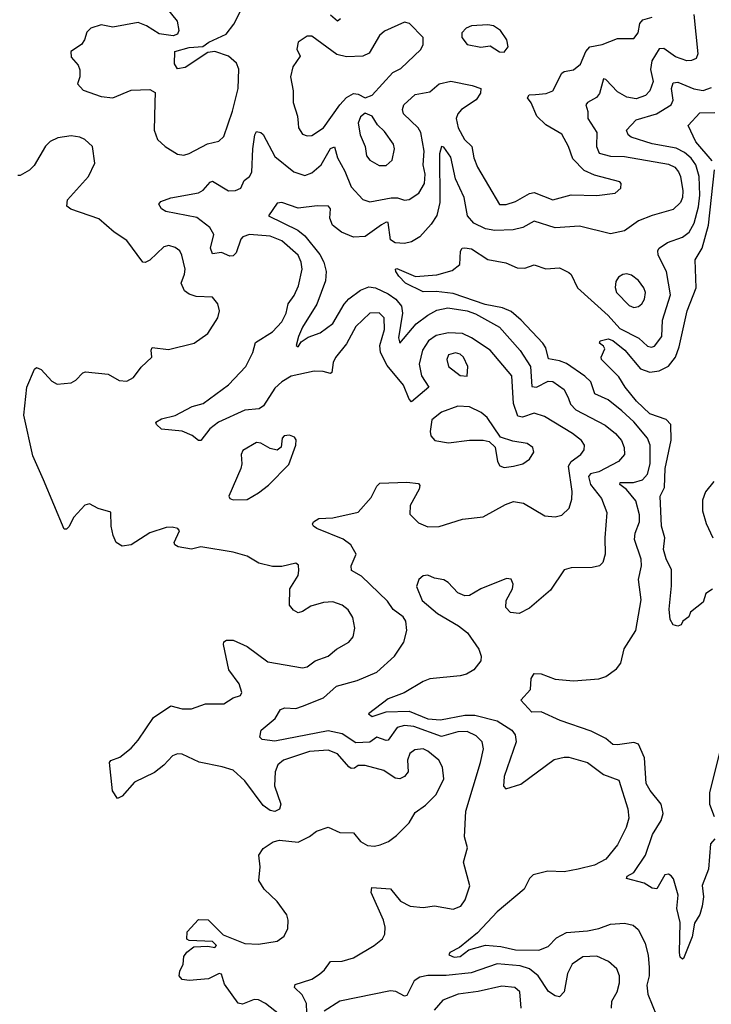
# Model space of a CAD drawing. Extents: x 1603745 to 1745082, y 385868 to 533966.
# Tile 598 of 646: x 1651593 to 1654580, y 502092 to 506342. Entities that reach past the tile are written whole.
import ezdxf

# ---------------------------------------------------------------- set-up
doc = ezdxf.new("R2010")
doc.units = 0

msp = doc.modelspace()

# ---------------------------------------------------------------- linework, layer by layer
at = {"layer": '0CON20XD'}
for points in [[(1652205, 506418.6), (1652272.5, 506335), (1652280.8, 506295), (1652275, 506280), (1652255, 506272.5), (1652195, 506280.6), (1652140.8, 506315), (1652105, 506330), (1651995, 506309.2), (1651945, 506319.2), (1651900, 506305), (1651882.5, 506287.5), (1651873.3, 506255), (1651860, 506235), (1651813.3, 506205), (1651815, 506180), (1651846.1, 506146.1), (1651853.3, 506125), (1651853.3, 506095), (1651842.5, 506065), (1651867.7, 506037.7), (1651945, 506010), (1651995, 506004.4), (1652075, 506038.1), (1652155, 506040.8), (1652177.7, 506027.7), (1652176.8, 505983.2), (1652174.2, 505865), (1652188, 505825), (1652221.2, 505795), (1652275, 505761.2), (1652302.3, 505757.7)], [(1652302.3, 505757.7), (1652325, 505764.2), (1652404.6, 505805.4), (1652452.6, 505817.4), (1652475, 505838), (1652512.2, 505947.8), (1652535.9, 506045), (1652539.1, 506129.1), (1652529.2, 506155), (1652494, 506185), (1652435, 506204.2), (1652405, 506200), (1652307.5, 506135), (1652275, 506130), (1652261.7, 506151.7), (1652263.3, 506205), (1652325, 506222.5), (1652383.9, 506226.1), (1652410, 506245), (1652485, 506279.2), (1652517.4, 506322.6), (1652544.7, 506375.3)], [(1652835, 505840.6), (1652855, 505842.2), (1652905.4, 505875), (1652975.3, 505975), (1653005, 506006.2), (1653035, 506023.3), (1653055, 506020.5), (1653085, 506004.3), (1653115, 506015.6), (1653205, 506113.3), (1653238.6, 506131.4), (1653325, 506212.9), (1653335.4, 506235), (1653335.5, 506265), (1653276.2, 506326.2), (1653255, 506330.6), (1653168.1, 506291.9), (1653146.8, 506273.2), (1653101.9, 506198.1), (1653074.8, 506185.2), (1653005, 506181.1), (1652962.1, 506192.1), (1652855, 506271.1), (1652835, 506270.5), (1652795.7, 506245), (1652789.4, 506215), (1652803.8, 506185), (1652772.2, 506137.8), (1652762.5, 506095), (1652774.4, 506035), (1652774.5, 505985), (1652793.3, 505925), (1652795.6, 505895), (1652797.1, 505875), (1652815, 505848), (1652835, 505840.6)], [(1652978.2, 506345), (1652965, 506335.6), (1652935, 506362.1)], [(1653820.6, 506019.4), (1653866.6, 506023.4), (1653895.6, 506035), (1653935, 506110.8), (1653945, 506118.9), (1653984.5, 506125.5), (1654015, 506150), (1654038.2, 506205), (1654055.2, 506224.8), (1654109.2, 506235), (1654175, 506261.2), (1654245, 506260.6), (1654264.4, 506285), (1654270.9, 506325), (1654285, 506341.5), (1654325, 506352.9)], [(1654505.2, 506364.8), (1654522.5, 506195), (1654514.2, 506175), (1654495, 506165.5), (1654475, 506164.6), (1654425, 506181.3), (1654375, 506217.2), (1654355, 506215.9), (1654323.4, 506165), (1654317.6, 506127.6), (1654329.5, 506075), (1654314.7, 506035), (1654296.4, 506015), (1654255, 506000.6), (1654215, 506008), (1654175, 506030.3), (1654125, 506083.5), (1654115, 506086.5), (1654097.3, 506022.7), (1654083.5, 506006.5), (1654044.8, 505985.2), (1654037.5, 505975), (1654046.5, 505945), (1654047.3, 505915), (1654086.1, 505855), (1654084.1, 505795), (1654095.2, 505765.2), (1654145, 505752.8), (1654205, 505751), (1654395, 505719), (1654422.3, 505705), (1654438.2, 505685), (1654447.5, 505665), (1654456.5, 505603.5), (1654455.8, 505575), (1654446.9, 505553.1), (1654415, 505522.7), (1654325, 505496.7)], [(1653685, 506201.4), (1653702.9, 506225), (1653696.9, 506255), (1653669.5, 506295), (1653640, 506315), (1653615, 506320.3), (1653544.7, 506315.3), (1653521.9, 506305), (1653503.1, 506285), (1653502.2, 506265), (1653525, 506234.4), (1653585, 506223.8), (1653625, 506229.4), (1653665, 506203.1), (1653685, 506201.4)], [(1652834.7, 502014.7), (1652832.1, 502095), (1652812.7, 502132.7), (1652779.4, 502165), (1652782.6, 502177.4), (1652815, 502187.2), (1652855, 502200.4), (1652888.4, 502221.6), (1652909.8, 502240.2), (1652935, 502276.9), (1652985, 502278.5), (1653035, 502292.7), (1653124.2, 502345), (1653159.4, 502375), (1653169.5, 502395), (1653171.8, 502425), (1653164.6, 502455), (1653111.1, 502575), (1653114.3, 502595.7), (1653195, 502590), (1653237.3, 502537.3), (1653280, 502515), (1653335, 502510), (1653385, 502516.9), (1653465, 502502), (1653498.8, 502515), (1653516.8, 502543.2), (1653536.4, 502603.6), (1653510, 502705), (1653526.6, 502766.6), (1653514.6, 502815), (1653519.7, 502925), (1653583.4, 503135), (1653596.2, 503195), (1653590.9, 503225), (1653565, 503250.4), (1653525, 503269.7), (1653485, 503267.6), (1653415, 503248.4), (1653295, 503291.6), (1653255, 503295.9), (1653223.3, 503286.7), (1653185, 503232.5), (1653175, 503230.3), (1653135, 503244.7), (1653105, 503222.8), (1653045, 503220), (1652985, 503258.8), (1652925, 503272.7), (1652695, 503228), (1652640, 503235), (1652630, 503245), (1652635.6, 503275), (1652695.7, 503325), (1652718.8, 503365), (1652738.5, 503371.5), (1652785, 503369.3), (1652815, 503378.2), (1652905, 503415.3), (1652961.4, 503465), (1653050.6, 503489.4), (1653134.7, 503525.3), (1653211.9, 503595), (1653251.4, 503655), (1653264.4, 503705), (1653260, 503745), (1653248.6, 503765), (1653205.9, 503795.9), (1653181.6, 503831.6), (1653069.4, 503939.4), (1653026.2, 503965), (1653024.3, 503985), (1653045.5, 504035), (1653022.7, 504075), (1652989.7, 504099.7), (1652875.8, 504145), (1652862, 504155), (1652858, 504165), (1652862, 504175), (1652885, 504189.5), (1652945, 504191.5), (1653055, 504215.7), (1653110.5, 504279.5), (1653135, 504328.8), (1653148.3, 504341.7), (1653265, 504345.6), (1653315, 504340), (1653321.7, 504331.7), (1653318.1, 504315), (1653279.5, 504245), (1653277.8, 504207.8), (1653315, 504170), (1653355, 504153.3), (1653405, 504153.6), (1653505, 504185.5), (1653595, 504195.8), (1653690.5, 504249.5), (1653725, 504262.7), (1653768.8, 504255), (1653860.6, 504200.6), (1653905, 504195.5), (1653935, 504202.5), (1653966.4, 504233.6), (1653977.9, 504272.1), (1653979, 504305), (1653962.6, 504415), (1653975, 504435.3), (1654016.9, 504465), (1654031.1, 504485), (1654032.5, 504505), (1654020, 504525), (1653981.1, 504555), (1653859.2, 504629.2), (1653815, 504643.9), (1653765, 504626.9), (1653745, 504631.1), (1653726, 504685), (1653719.1, 504805), (1653625.5, 504915.5), (1653545, 504969.2), (1653505, 504987.8), (1653445, 504990.2), (1653391.4, 504978.6), (1653358.7, 504955), (1653332, 504915), (1653318.2, 504855), (1653328.9, 504805), (1653360.6, 504755), (1653285, 504692.5), (1653275, 504704), (1653250.6, 504765), (1653179.6, 504849.6), (1653150.8, 504905), (1653148.4, 504935), (1653168.3, 505005), (1653166.9, 505055), (1653145, 505077.1), (1653105, 505075.4), (1653045, 505018.2), (1653005, 504943.1), (1652956.6, 504883.4), (1652947.3, 504862.7), (1652941.3, 504818.7), (1652935, 504814.4), (1652903.6, 504823.6), (1652865.3, 504824.7), (1652765, 504802.5), (1652725, 504778.8), (1652695, 504751.1), (1652646.4, 504675), (1652627.1, 504662.9), (1652565, 504657), (1652451.2, 504605), (1652414.2, 504575.8), (1652375, 504525.8), (1652365, 504525.7), (1652337.4, 504547.4), (1652295, 504565.9), (1652205, 504573.8), (1652183.3, 504595), (1652181.2, 504605), (1652205, 504619.4), (1652265, 504632.9), (1652337.2, 504672.8), (1652385, 504685.4), (1652495, 504765.4), (1652570.3, 504845), (1652599.1, 504905), (1652611.7, 504948.3), (1652685, 504993.9), (1652725, 505038.2), (1652744.1, 505075), (1652752.7, 505115), (1652778.6, 505151.4), (1652797.2, 505192.8), (1652812.6, 505265), (1652808.9, 505295), (1652795.3, 505325), (1652725, 505387.8), (1652675, 505406.8), (1652585, 505414), (1652556.9, 505405), (1652547.7, 505395), (1652527.5, 505335), (1652515, 505322.2), (1652501.1, 505321.1), (1652465, 505336.9), (1652425, 505331.9), (1652416.7, 505355), (1652431.4, 505415), (1652414.6, 505445), (1652358, 505488), (1652224.3, 505514.3), (1652205.6, 505525), (1652194, 505545), (1652202.9, 505557.1), (1652245, 505573.6), (1652365, 505594.7), (1652385, 505606.1), (1652415, 505640.9), (1652425, 505644.5), (1652495, 505603.8), (1652525, 505604.5), (1652547.5, 505615), (1652562.2, 505647.8), (1652585.3, 505664.7), (1652596.2, 505683.8), (1652600.2, 505785), (1652607.8, 505845), (1652615, 505859.2), (1652635, 505855.7), (1652645, 505845.8), (1652695, 505751.3), (1652777.5, 505685), (1652825, 505669.5), (1652855, 505680.9), (1652894.8, 505715.2), (1652935, 505786.2), (1652953.1, 505793.1), (1652964.8, 505745), (1652997.4, 505687.4), (1653025, 505621.1), (1653075.3, 505565.3), (1653105, 505555.4), (1653196.8, 505573.2), (1653225, 505573.1), (1653255, 505562.7), (1653275, 505565.5), (1653317, 505593), (1653340.8, 505635), (1653344, 505675), (1653335.9, 505715), (1653339.6, 505775), (1653325.2, 505855), (1653313.3, 505875), (1653250.7, 505935), (1653246.2, 505955), (1653251.5, 505975), (1653301.1, 506018.9), (1653365, 506030), (1653404.3, 506065), (1653455, 506075.9), (1653547.6, 506057.6), (1653584.3, 506044.3), (1653583.1, 506025), (1653565, 505995.8), (1653501.2, 505955), (1653484.7, 505935), (1653478.7, 505915), (1653487.1, 505875), (1653514.7, 505825), (1653545.2, 505795.2), (1653554.7, 505745), (1653570.4, 505705), (1653664.6, 505544.6), (1653694.6, 505544.6), (1653735, 505556.7), (1653795, 505592.2), (1653815, 505596.7), (1653895, 505564.6), (1653975, 505586.1), (1654085, 505583.4), (1654165, 505592.7), (1654190, 505615), (1654190.8, 505635), (1654185, 505642), (1654075, 505670.4), (1654031.6, 505691.6), (1653981.6, 505741.6), (1653962.7, 505795), (1653935, 505848.1), (1653865, 505888), (1653826.8, 505925), (1653802.5, 505982.5), (1653786.7, 506005), (1653792.7, 506017.3), (1653820.6, 506019.4)], [(1654595, 502806.2), (1654575.9, 502784.1), (1654567.5, 502675), (1654540.9, 502605), (1654545.9, 502555), (1654540.8, 502515), (1654530, 502480), (1654507.9, 502442.1), (1654497, 502383), (1654460.5, 502289.5), (1654455, 502286.2), (1654446.2, 502295), (1654442.7, 502315), (1654445.5, 502445), (1654431.5, 502505), (1654437, 502563), (1654416.1, 502633.9), (1654406.9, 502646.9), (1654395, 502654.2), (1654380, 502650), (1654345, 502590), (1654325, 502592.5), (1654290, 502615), (1654213.3, 502635), (1654216.7, 502645), (1654245, 502661.2), (1654295.4, 502735), (1654326.7, 502825), (1654363.9, 502885), (1654372, 502915), (1654363.9, 502955), (1654315.4, 503015), (1654298.6, 503045), (1654291.7, 503155), (1654265, 503214.4), (1654245, 503222.3), (1654175, 503211.6), (1654155, 503213.8), (1654125, 503239.3), (1654060.7, 503270.7), (1653926.7, 503316.7), (1653845, 503354), (1653805, 503352.5), (1653757.5, 503405), (1653799.1, 503450.9), (1653801.3, 503498.7), (1653815, 503520), (1653845, 503518.6), (1653905, 503495.6), (1653985, 503487.9), (1654095, 503496.5), (1654125, 503506.7), (1654170.8, 503539.2), (1654188.8, 503565), (1654203.8, 503626.2), (1654254, 503705), (1654277.7, 503837.7), (1654265.5, 503925), (1654277.9, 503985), (1654277.2, 504012.8), (1654248.7, 504098.7), (1654250.8, 504125), (1654269.4, 504175), (1654270, 504205), (1654253.4, 504265), (1654213.7, 504313.7), (1654185.7, 504335), (1654185.8, 504344.2), (1654244.2, 504344.3), (1654283.6, 504355), (1654305, 504380.5), (1654315.6, 504425), (1654316.7, 504505), (1654304.1, 504535), (1654245, 504605.9), (1654193.8, 504653.8), (1654135, 504700.7), (1654076.4, 504726.4), (1654059.3, 504779.3), (1654033.8, 504803.8), (1653955, 504857.5), (1653925, 504869.8), (1653877.4, 504877.4), (1653864.8, 504924.8), (1653852.8, 504945), (1653758.9, 505045), (1653715, 505081.7), (1653677.7, 505097.7), (1653603.2, 505113.2), (1653465, 505160.4), (1653391, 505169), (1653335, 505166.7), (1653258.6, 505205), (1653230, 505235), (1653218, 505255), (1653216.2, 505265), (1653222.2, 505267.8), (1653303.1, 505233.1), (1653395, 505240.8), (1653461.4, 505258.6), (1653493.5, 505285), (1653496.9, 505343.1), (1653504.5, 505355.5), (1653515, 505357.8), (1653545, 505353.1), (1653615, 505307.1), (1653692, 505292), (1653741.5, 505271.5), (1653775, 505268.7), (1653815, 505283.5), (1653865, 505266.5), (1653925, 505270.9), (1653965, 505251.1), (1653975, 505242), (1654002.1, 505185), (1654135.1, 505065.1), (1654185, 505009.4), (1654267.5, 504967.5), (1654305, 504933.2), (1654321.2, 504928.8), (1654335, 504932.7), (1654365.9, 504974.1), (1654368.9, 505045), (1654404, 505154), (1654386.2, 505255), (1654350.7, 505325), (1654348.8, 505345), (1654355, 505355.5), (1654390.5, 505379.5), (1654456.1, 505403.9), (1654484.7, 505425), (1654506, 505464), (1654525, 505534.2), (1654531, 505585), (1654527.2, 505665), (1654513, 505715), (1654493.7, 505743.7), (1654465, 505768.5), (1654427.7, 505787.7), (1654325, 505806), (1654234.3, 505835), (1654221.1, 505845), (1654214.5, 505865), (1654255, 505909.5), (1654343.8, 505935), (1654406.2, 505973.8), (1654414.8, 505995), (1654408.1, 506045), (1654415, 506070), (1654435, 506072), (1654505, 506043.8), (1654545, 506035.9), (1654580.4, 506049.6)], [(1653175, 505712.2), (1653201.1, 505735), (1653211.1, 505785), (1653206.9, 505805), (1653168.8, 505858.8), (1653137.9, 505887.9), (1653115.8, 505925.8), (1653085, 505938.6), (1653065, 505922.9), (1653055.4, 505895), (1653063.8, 505845), (1653084.4, 505795), (1653091.1, 505755), (1653105, 505735.7), (1653145, 505712.5), (1653175, 505712.2)], [(1654583.1, 505733.1), (1654512.7, 505815), (1654480.6, 505885), (1654529.9, 505940.1), (1654595, 505941.2)], [(1652648.7, 502588.7), (1652625.8, 502625.8), (1652630.8, 502685), (1652626, 502735), (1652644, 502765), (1652687, 502793), (1652715, 502800.6), (1652795, 502791.5), (1652845, 502815.6), (1652875, 502839.4), (1652925, 502855.7), (1652975, 502833.1), (1653035, 502832.5), (1653064.2, 502794.2), (1653095, 502777.7), (1653125, 502773.8), (1653150.5, 502779.5), (1653185.3, 502794.7), (1653220.2, 502819.8), (1653274.5, 502875.5), (1653300.3, 502919.7), (1653345, 502952), (1653392.3, 502997.7), (1653424.6, 503065), (1653419.1, 503115), (1653403.3, 503145), (1653356.4, 503185), (1653336, 503195), (1653300.1, 503189.9), (1653278.5, 503175), (1653267.2, 503145), (1653270.9, 503095), (1653255, 503074.6), (1653235, 503064.5), (1653215, 503068.5), (1653165, 503100.4), (1653085, 503123.2), (1653055, 503123.2), (1653038.4, 503111.6), (1653025, 503110), (1653015, 503117.3), (1652965, 503172.7), (1652925, 503188.8), (1652845, 503183.2), (1652732.9, 503145), (1652708.5, 503125), (1652696.2, 503095), (1652694.1, 503035), (1652720.8, 502955), (1652715.6, 502934.4), (1652695, 502924.2), (1652675, 502928.6), (1652645, 502950), (1652565, 503057.1), (1652515, 503102), (1652467.5, 503117.5), (1652367.5, 503137.5), (1652295, 503170.8), (1652275, 503173.6), (1652253.3, 503165), (1652215.7, 503124.3), (1652175, 503093.1), (1652088.8, 503051.2), (1652035, 502990), (1652015, 502980), (1651993.6, 503013.6), (1651981.2, 503135), (1651986.4, 503143.6), (1652025, 503158.8), (1652075, 503197.5), (1652105, 503232.5), (1652170.2, 503329.8), (1652245, 503380), (1652295, 503366.9), (1652335, 503367.1), (1652395, 503389.2), (1652475, 503389.2), (1652515, 503414), (1652546, 503425), (1652551.7, 503438.3), (1652540.6, 503475), (1652495.8, 503535), (1652472.9, 503645), (1652475, 503656.7), (1652485.8, 503664.2), (1652515, 503662.9), (1652575, 503635.6), (1652665, 503570), (1652815, 503544.4), (1652835, 503549.2), (1652868.8, 503575), (1652925.3, 503594.7), (1652960.8, 503625), (1653014.3, 503655), (1653032.6, 503677.4), (1653041.1, 503715), (1653031.4, 503761.4), (1653011.9, 503795), (1652985.3, 503815.3), (1652945, 503828.4), (1652905, 503825.9), (1652850.1, 503809.9), (1652815, 503786.9), (1652795, 503781.9), (1652775, 503792.9), (1652758.9, 503815), (1652760, 503885), (1652795, 503943.3), (1652799.2, 503965), (1652797.1, 503987.1), (1652785.7, 503995.7), (1652725, 503981.9), (1652685, 503981.9), (1652625.4, 503995.4), (1652575, 504026.7), (1652515, 504042.9), (1652375, 504067.1), (1652335, 504056.2), (1652276.7, 504066.7), (1652262.5, 504075), (1652260, 504085), (1652282.5, 504135), (1652276.1, 504146.1), (1652251.7, 504151.7), (1652225, 504150), (1652155, 504127.5), (1652075, 504075.8), (1652035, 504070), (1652008.8, 504085), (1651996, 504115), (1651988, 504155), (1651986.1, 504216.1), (1651932.3, 504232.3), (1651895, 504252.5), (1651873.6, 504246.4), (1651826.7, 504195), (1651805, 504153.3), (1651795, 504142.5), (1651785, 504142.5), (1651695.8, 504355.8), (1651649.5, 504459.5), (1651611.2, 504635), (1651623.9, 504756.1), (1651657, 504833), (1651665, 504840), (1651685, 504832.5), (1651731.7, 504781.7), (1651755, 504768), (1651815, 504774), (1651835, 504786.2), (1651865, 504818), (1651877.7, 504822.3), (1651975, 504812.5), (1652022.5, 504785), (1652055, 504781.5), (1652085, 504798.1), (1652117.5, 504842.5), (1652163.3, 504885), (1652160, 504915), (1652165, 504926.7), (1652235, 504918.6), (1652346.7, 504945), (1652405, 504986.7), (1652448, 505055), (1652455.9, 505085.9), (1652448, 505115), (1652425, 505144.2), (1652355, 505146.4), (1652325, 505157.3), (1652305, 505172.2), (1652290, 505205), (1652304.2, 505244.2), (1652307.9, 505265), (1652293.5, 505325), (1652283.8, 505343.8), (1652265, 505358.6), (1652237.4, 505367.4), (1652215, 505361.5), (1652155, 505303.8), (1652135, 505293.6), (1652125, 505295.6), (1652055, 505389.4), (1652000.8, 505425), (1651935, 505482.5), (1651814.2, 505524.2), (1651796.4, 505536.4), (1651800, 505565), (1651890, 505665), (1651917.9, 505722.1), (1651907.1, 505795), (1651873.8, 505825), (1651852.5, 505835), (1651815, 505840), (1651757.7, 505832.3), (1651724.2, 505815.8), (1651704.2, 505795.8), (1651655, 505712.5), (1651635, 505692.5), (1651595, 505670), (1651585, 505670)], [(1654325, 505496.7), (1654265.8, 505474.2), (1654205, 505430), (1654145, 505418.1), (1654011.2, 505451.2), (1653905, 505443.2), (1653815, 505472.5), (1653765.3, 505444.7), (1653724.7, 505435.3), (1653645, 505432.6), (1653605, 505438.9), (1653555, 505464.1), (1653526.7, 505495), (1653512.3, 505575), (1653475.7, 505655), (1653455, 505748.6), (1653425, 505791.4), (1653415, 505794), (1653406.7, 505763.3), (1653407.7, 505552.3), (1653395, 505497.1), (1653370.4, 505459.6), (1653321.4, 505405), (1653285, 505383.1), (1653255, 505375.6), (1653215, 505378.1), (1653195, 505392), (1653185, 505465.8), (1653175, 505467.5), (1653155, 505456.6), (1653085, 505406.1), (1653035, 505402.9), (1652982.2, 505425), (1652943.9, 505455), (1652932.2, 505485), (1652935.3, 505525.3), (1652926.4, 505536.4), (1652878.2, 505538.2), (1652795, 505528.6), (1652725, 505552.5), (1652705, 505550), (1652668, 505495), (1652793.8, 505433.8), (1652825, 505409.5), (1652888.6, 505328.6), (1652906.9, 505295), (1652917.1, 505255), (1652913.3, 505215), (1652876.1, 505113.9), (1652814.7, 505015), (1652796.7, 504975), (1652787.5, 504935), (1652795, 504930), (1652808.1, 504951.9), (1652838.2, 504971.8), (1652890.1, 504989.9), (1652945, 505030.5), (1652995, 505114.7), (1653015, 505137), (1653065, 505173.8), (1653101.2, 505188.8), (1653130, 505185), (1653185, 505158), (1653217.2, 505135), (1653241.7, 505105), (1653246.2, 505075), (1653228.4, 504968.4), (1653235, 504945.8), (1653305, 505028.7), (1653355, 505066.8), (1653395, 505087.6), (1653442.4, 505097.6), (1653525, 505085.9), (1653561.9, 505071.8), (1653665, 505014.7), (1653755, 504914.6), (1653798.7, 504845), (1653805, 504758.2), (1653825, 504755.7), (1653875, 504782.1), (1653895, 504780.8), (1653944.6, 504745), (1653962.7, 504707.3), (1653971.8, 504681.8), (1653995, 504658.4), (1654121.2, 504591.2), (1654166.1, 504556.1), (1654191.6, 504525), (1654203.3, 504495), (1654204.5, 504465), (1654179.5, 504435), (1654095, 504390.2), (1654058.6, 504381.4), (1654049.6, 504370.4), (1654058, 504335), (1654106.2, 504275), (1654128.2, 504215), (1654119.6, 504105), (1654121.4, 504035), (1654111.7, 503998.3), (1654097.5, 503985), (1654065, 503978), (1653975, 503975.6), (1653945, 503967.5), (1653885, 503880), (1653795, 503802), (1653750.9, 503779.1), (1653712.8, 503782.8), (1653692.5, 503805), (1653694.4, 503835), (1653722, 503885), (1653723.8, 503905), (1653715, 503926.7), (1653695, 503930), (1653585, 503885.6), (1653535, 503855.7), (1653515, 503854.4), (1653485, 503868.1), (1653443.2, 503913.2), (1653425, 503924.2), (1653385, 503930.8), (1653355, 503944), (1653335, 503941.2), (1653316.7, 503925), (1653306.7, 503895), (1653330.9, 503835), (1653398.1, 503778.1), (1653488.2, 503725), (1653527.5, 503695), (1653575.4, 503625), (1653585.5, 503595), (1653584.3, 503575), (1653554.3, 503535), (1653522.7, 503517.3), (1653495, 503509.2), (1653365, 503497.3), (1653335, 503485.4), (1653253.6, 503436.4), (1653185, 503410.6), (1653100, 503345), (1653115, 503334.6), (1653175.7, 503354.3), (1653275, 503357.6), (1653355, 503324.1), (1653410.9, 503319.1), (1653515, 503340.4), (1653559.4, 503339.4), (1653655, 503315.9), (1653718.2, 503275), (1653732.4, 503255), (1653737.5, 503225), (1653684.7, 503075), (1653683.2, 503033.2), (1653692.5, 503022.5), (1653757.8, 503042.2), (1653901.5, 503148.5), (1653945, 503158.5), (1653965, 503158.5), (1654045, 503135.4), (1654115, 503083.3), (1654180, 503060), (1654220, 502935), (1654223.8, 502895), (1654212.7, 502855), (1654175, 502780), (1654125, 502718), (1654075, 502692.8), (1654005.5, 502675.5), (1653945, 502663.2), (1653874.1, 502665.9), (1653810, 502650), (1653794.5, 502635.5), (1653771.2, 502588.8), (1653655, 502490.8), (1653570, 502400), (1653492.5, 502337.5), (1653451.2, 502315), (1653446.7, 502305), (1653470, 502295), (1653495, 502297.8), (1653532.6, 502327.4), (1653605, 502347.2), (1653671.4, 502341.4), (1653735, 502327.4), (1653835, 502325.4), (1653875, 502341.5), (1653911.7, 502378.3), (1653955, 502401.6), (1654045, 502409.3), (1654095, 502418.9), (1654145, 502438.2), (1654205, 502442.5), (1654242.9, 502432.9), (1654264.7, 502414.7), (1654294.7, 502355), (1654306.9, 502303.1), (1654312.2, 502252.2), (1654311.8, 502215), (1654302.3, 502175), (1654306.1, 502135), (1654343.8, 502043.8)], [(1654585, 503884), (1654556.7, 503865), (1654545, 503827.5), (1654490, 503785), (1654482.5, 503765), (1654457.5, 503745), (1654449.5, 503730.5), (1654435, 503723.8), (1654415, 503729.2), (1654402.5, 503752.5), (1654397.4, 503797.4), (1654408.8, 503898.8), (1654407.5, 503967.5), (1654385, 504014.2), (1654373.4, 504055), (1654380, 504105), (1654364.3, 504155), (1654359.7, 504285), (1654377.4, 504322.6), (1654380.6, 504405), (1654406.7, 504526.7), (1654405.8, 504595), (1654385, 504616.1), (1654315, 504640), (1654257, 504695), (1654208.7, 504755), (1654180.7, 504800.7), (1654106.2, 504875), (1654103.8, 504885), (1654120.7, 504920.7), (1654115, 504932.5), (1654097.5, 504945), (1654100, 504955), (1654135, 504963.8), (1654155, 504956.7), (1654207.1, 504915), (1654274.8, 504834.8), (1654315, 504820.2), (1654355, 504826.2), (1654395, 504846.5), (1654425, 504884.6), (1654440.8, 504929.2), (1654475.9, 505085), (1654515.2, 505185), (1654510, 505305), (1654540.4, 505355), (1654568.4, 505455), (1654593.4, 505693.4)], [(1654245, 505100), (1654265, 505103.5), (1654280, 505115), (1654291.5, 505135), (1654295.3, 505165), (1654288.9, 505185), (1654265, 505215.5), (1654235, 505238.5), (1654215, 505245.6), (1654197.8, 505242.2), (1654179.4, 505230.6), (1654167.6, 505212.4), (1654164.5, 505185.5), (1654171.2, 505165), (1654225, 505107.9), (1654245, 505100)], [(1653525, 504803.8), (1653527.8, 504845), (1653510, 504885), (1653495, 504897.7), (1653475, 504903.8), (1653445, 504895.5), (1653437.3, 504875), (1653444.7, 504844.7), (1653495, 504805.8), (1653525, 504803.8)], [(1653685, 504409.4), (1653725, 504414.6), (1653765.3, 504424.7), (1653794.6, 504445.4), (1653813.1, 504475), (1653808.6, 504495), (1653785, 504511.9), (1653722.9, 504522.9), (1653670, 504540), (1653611.4, 504625), (1653586.4, 504646.4), (1653535, 504670.8), (1653485, 504673.1), (1653415, 504647.7), (1653373.5, 504615), (1653365.9, 504564.1), (1653369.2, 504545), (1653385.5, 504525.5), (1653445.4, 504515.4), (1653535, 504526.5), (1653595, 504527.1), (1653620.8, 504520.8), (1653646.9, 504496.9), (1653657.1, 504435), (1653666.8, 504416.8), (1653685, 504409.4)], [(1652515, 504268.8), (1652575, 504270.8), (1652625, 504299.2), (1652667.4, 504332.6), (1652755, 504422), (1652785.8, 504505.8), (1652787.7, 504527.7), (1652780.5, 504540.5), (1652758.8, 504548.8), (1652735, 504546), (1652726.2, 504535), (1652722.7, 504497.3), (1652705, 504484), (1652675, 504491.4), (1652635, 504514.2), (1652615, 504517.1), (1652557, 504483), (1652550, 504465), (1652552.9, 504425), (1652547.5, 504405), (1652496.7, 504285), (1652500, 504275), (1652515, 504268.8)], [(1654591.7, 504348.3), (1654555, 504304.5), (1654541.7, 504268.3), (1654541.8, 504221.8), (1654557.5, 504167.5), (1654587.1, 504105)], [(1654617.6, 503185), (1654572.4, 503005), (1654572.5, 502955), (1654592.7, 502902.7)], [(1652715, 502047.5), (1652654.2, 502095), (1652625, 502110.5), (1652605, 502112.2), (1652555, 502092.5), (1652537, 502097), (1652478, 502178), (1652465, 502222), (1652455, 502224.2), (1652408.9, 502201.1), (1652324.5, 502194.5), (1652295, 502198.6), (1652281.9, 502215), (1652284.4, 502235), (1652298.8, 502265), (1652301.2, 502298.8), (1652315, 502317.5), (1652345, 502340), (1652405, 502342.5), (1652435, 502337.5), (1652442.5, 502345), (1652425, 502362.5), (1652325, 502367.5), (1652315, 502372.5), (1652316.7, 502405), (1652365, 502458), (1652407, 502457), (1652471.7, 502391.7), (1652565, 502353.6), (1652625, 502351.2), (1652705, 502364.4), (1652734.5, 502385.5), (1652750.7, 502419.3), (1652752.7, 502455), (1652747.3, 502477.3), (1652705.4, 502535.4), (1652648.7, 502588.7)], [(1654149.2, 502075), (1654150.5, 502105), (1654173.3, 502145), (1654184.1, 502184.1), (1654182.9, 502215), (1654172.3, 502245), (1654136.7, 502276.7), (1654085, 502298.9), (1654025, 502296.7), (1653978.8, 502265), (1653958.8, 502225), (1653945, 502145.8), (1653925, 502124.4), (1653905, 502128.5), (1653876.4, 502146.4), (1653832.7, 502215), (1653795, 502244.3), (1653755, 502257.8), (1653655, 502267), (1653542.3, 502227.7), (1653435, 502216.4), (1653355, 502215.6), (1653321.4, 502208.6), (1653296.5, 502193.5), (1653265, 502130), (1653255, 502126.5), (1653216.8, 502146.8), (1653195, 502150), (1652975, 502104.8), (1652907.7, 502062.3)], [(1653759.2, 502075), (1653753.3, 502145), (1653731.2, 502165), (1653675, 502170.3), (1653572.6, 502147.4), (1653486.2, 502136.2), (1653420.6, 502109.4), (1653383, 502067)]]:
    msp.add_lwpolyline(points, dxfattribs=at)

doc.saveas('drawing.dxf')
